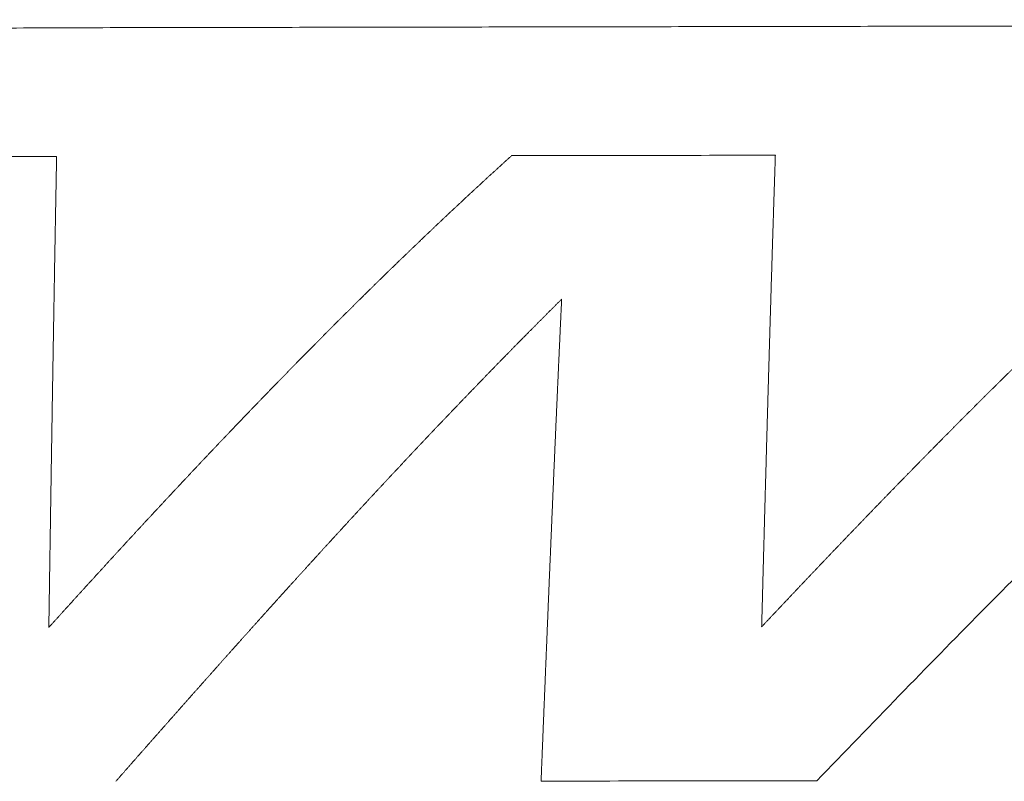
# Model space of a CAD drawing. Header units: millimetres. Extents: x 0 to 594, y 0 to 420.
# Tile 167 of 656: x 214.34 to 219.18, y 49.39 to 53.14. Entities that reach past the tile are written whole.
import ezdxf

# ---------------------------------------------------------------- set-up
doc = ezdxf.new("R2010")
doc.units = ezdxf.units.MM
doc.layers.add('1', color=7, linetype='Continuous', true_color=0xffffff)

msp = doc.modelspace()

# ---------------------------------------------------------------- linework, layer by layer
at = {"layer": '1', "color": 155, "linetype": 'Continuous', "lineweight": 13}
for points, knots in [([(214.422, 53.0973), (214.6131, 53.0976), (214.9953, 53.0983), (215.5686, 53.0993), (216.1419, 53.1003), (216.7152, 53.1013), (217.2885, 53.1023), (217.8617, 53.1033), (218.435, 53.1043), (219.0083, 53.1053), (219.5816, 53.1063), (220.1549, 53.1073), (220.7282, 53.1082), (221.3015, 53.1092), (221.8748, 53.1102), (222.4481, 53.1111), (223.0214, 53.1121), (223.5947, 53.113), (224.168, 53.1139), (224.7412, 53.1149), (225.3145, 53.1158), (225.8878, 53.1167), (226.4611, 53.1175), (227.0344, 53.1184), (227.6077, 53.1193), (228.181, 53.1201), (228.7543, 53.121), (229.3276, 53.1218), (229.9009, 53.1226), (230.4742, 53.1234), (231.0474, 53.1242), (231.6207, 53.1249), (232.194, 53.1257), (232.7673, 53.1264), (233.3406, 53.1271), (233.9139, 53.1278), (234.4872, 53.1284), (235.0605, 53.1291), (235.6338, 53.1297), (236.2071, 53.1303), (236.7804, 53.1309), (237.3537, 53.1315), (237.927, 53.132), (238.5003, 53.1325), (239.0736, 53.133), (239.6468, 53.1335), (240.2201, 53.1339), (240.7934, 53.1343), (241.3667, 53.1347), (241.94, 53.1351), (242.5133, 53.1354), (243.0866, 53.1357), (243.6599, 53.136), (244.2332, 53.1362), (244.8065, 53.1365), (245.3798, 53.1366), (245.9531, 53.1368), (246.5264, 53.1369), (247.0997, 53.137), (247.673, 53.1371), (248.2463, 53.1371), (248.8196, 53.1371), (249.3929, 53.1371), (249.9662, 53.137), (250.5395, 53.1369), (251.1127, 53.1367), (251.686, 53.1365), (252.0682, 53.1364), (252.2593, 53.1363)], [0, 0, 0, 0, 0.015152, 0.030303, 0.045455, 0.060606, 0.075758, 0.090909, 0.106061, 0.121212, 0.136364, 0.151515, 0.166666, 0.181818, 0.196969, 0.212121, 0.227272, 0.242424, 0.257575, 0.272727, 0.287878, 0.30303, 0.318181, 0.333333, 0.348484, 0.363636, 0.378787, 0.393939, 0.40909, 0.424242, 0.439393, 0.454545, 0.469696, 0.484848, 0.499999, 0.515151, 0.530302, 0.545454, 0.560605, 0.575757, 0.590908, 0.60606, 0.621211, 0.636363, 0.651514, 0.666666, 0.681817, 0.696969, 0.712121, 0.727272, 0.742424, 0.757575, 0.772727, 0.787878, 0.80303, 0.818181, 0.833333, 0.848485, 0.863636, 0.878788, 0.893939, 0.909091, 0.924242, 0.939394, 0.954545, 0.969697, 0.984848, 1, 1, 1, 1]), ([(214.4209, 48.543), (214.3307, 48.543), (214.2403, 48.5475), (214.0602, 48.5651), (213.9706, 48.5783), (213.7938, 48.6132), (213.7065, 48.635), (213.535, 48.6869), (213.4507, 48.7169), (213.2862, 48.7849), (213.2058, 48.8228), (213.05, 48.9059), (212.9744, 48.951), (212.829, 49.0478), (212.7592, 49.0995), (212.6258, 49.2086), (212.5623, 49.266), (212.4422, 49.3857), (212.3855, 49.448), (212.2795, 49.5765), (212.2301, 49.6427), (212.1387, 49.7783), (212.0968, 49.8477), (212.0204, 49.9886), (211.986, 50.0602), (211.9248, 50.2047), (211.8981, 50.2777), (211.8522, 50.4242), (211.8332, 50.4979), (211.8027, 50.6452), (211.7913, 50.7189), (211.7761, 50.8657), (211.7724, 50.9388), (211.7727, 51.0838), (211.7767, 51.1557), (211.7923, 51.2979), (211.804, 51.3681), (211.835, 51.5062), (211.8543, 51.5742), (211.9005, 51.7073), (211.9274, 51.7726), (211.9888, 51.8999), (212.0233, 51.962), (212.0998, 52.0824), (212.1418, 52.1408), (212.2332, 52.2535), (212.2826, 52.3077), (212.3885, 52.4117), (212.4451, 52.4613), (212.565, 52.5558), (212.6284, 52.6005), (212.7616, 52.6846), (212.8313, 52.7241), (212.9764, 52.7973), (213.0518, 52.8311), (213.2075, 52.8929), (213.2877, 52.9209), (213.4521, 52.9707), (213.5362, 52.9926), (213.7077, 53.0303), (213.7949, 53.0461), (213.9718, 53.0714), (214.0613, 53.0809), (214.2414, 53.0938), (214.3318, 53.0971), (214.422, 53.0973)], [0, 0, 0, 0, 0.03125, 0.03125, 0.0625, 0.0625, 0.09375, 0.09375, 0.125, 0.125, 0.15625, 0.15625, 0.1875, 0.1875, 0.21875, 0.21875, 0.25, 0.25, 0.28125, 0.28125, 0.3125, 0.3125, 0.34375, 0.34375, 0.375, 0.375, 0.40625, 0.40625, 0.4375, 0.4375, 0.46875, 0.46875, 0.5, 0.5, 0.53125, 0.53125, 0.5625, 0.5625, 0.59375, 0.59375, 0.625, 0.625, 0.65625, 0.65625, 0.6875, 0.6875, 0.71875, 0.71875, 0.75, 0.75, 0.78125, 0.78125, 0.8125, 0.8125, 0.84375, 0.84375, 0.875, 0.875, 0.90625, 0.90625, 0.9375, 0.9375, 0.96875, 0.96875, 1, 1, 1, 1]), ([(216.755, 52.4683), (216.7517, 52.4653), (216.7452, 52.4594), (216.7354, 52.4506), (216.7257, 52.4417), (216.7159, 52.4329), (216.7061, 52.424), (216.6964, 52.4151), (216.6866, 52.4062), (216.6768, 52.3973), (216.6671, 52.3883), (216.6573, 52.3794), (216.6475, 52.3705), (216.6378, 52.3615), (216.628, 52.3526), (216.6183, 52.3436), (216.6085, 52.3346), (216.5988, 52.3256), (216.589, 52.3166), (216.5793, 52.3076), (216.5695, 52.2986), (216.5598, 52.2895), (216.55, 52.2805), (216.5403, 52.2715), (216.5305, 52.2624), (216.5208, 52.2533), (216.5111, 52.2442), (216.5013, 52.2352), (216.4916, 52.2261), (216.4819, 52.2169), (216.4721, 52.2078), (216.4624, 52.1987), (216.4527, 52.1896), (216.4429, 52.1804), (216.4332, 52.1713), (216.4235, 52.1621), (216.4138, 52.1529), (216.404, 52.1437), (216.3943, 52.1345), (216.3846, 52.1253), (216.3749, 52.1161), (216.3652, 52.1069), (216.3555, 52.0977), (216.3457, 52.0884), (216.336, 52.0792), (216.3263, 52.0699), (216.3166, 52.0606), (216.3069, 52.0514), (216.2972, 52.0421), (216.2875, 52.0328), (216.2778, 52.0235), (216.2681, 52.0142), (216.2584, 52.0048), (216.2487, 51.9955), (216.239, 51.9862), (216.2293, 51.9768), (216.2196, 51.9674), (216.2099, 51.9581), (216.2002, 51.9487), (216.1905, 51.9393), (216.1808, 51.9299), (216.1711, 51.9205), (216.1614, 51.9111), (216.1517, 51.9016), (216.142, 51.8922), (216.1323, 51.8828), (216.1226, 51.8733), (216.1129, 51.8638), (216.1032, 51.8544), (216.0936, 51.8449), (216.0839, 51.8354), (216.0742, 51.8259), (216.0645, 51.8164), (216.0548, 51.8069), (216.0451, 51.7973), (216.0355, 51.7878), (216.0258, 51.7783), (216.0161, 51.7687), (216.0064, 51.7591), (215.9967, 51.7496), (215.9871, 51.74), (215.9774, 51.7304), (215.9677, 51.7208), (215.958, 51.7112), (215.9484, 51.7016), (215.9387, 51.692), (215.929, 51.6823), (215.9193, 51.6727), (215.9097, 51.663), (215.9, 51.6534), (215.8903, 51.6437), (215.8807, 51.634), (215.871, 51.6243), (215.8613, 51.6146), (215.8517, 51.6049), (215.842, 51.5952), (215.8323, 51.5855), (215.8227, 51.5758), (215.813, 51.566), (215.8033, 51.5563), (215.7937, 51.5465), (215.784, 51.5368), (215.7743, 51.527), (215.7647, 51.5172), (215.755, 51.5074), (215.7454, 51.4976), (215.7357, 51.4878), (215.726, 51.478), (215.7164, 51.4682), (215.7067, 51.4584), (215.6971, 51.4485), (215.6874, 51.4387), (215.6777, 51.4288), (215.6681, 51.419), (215.6584, 51.4091), (215.6488, 51.3992), (215.6391, 51.3893), (215.6295, 51.3794), (215.6198, 51.3695), (215.6101, 51.3596), (215.6005, 51.3497), (215.5908, 51.3398), (215.5812, 51.3298), (215.5715, 51.3199), (215.5619, 51.3099), (215.5522, 51.3), (215.5426, 51.29), (215.5329, 51.28), (215.5233, 51.27), (215.5136, 51.26), (215.5039, 51.25), (215.4943, 51.24), (215.4846, 51.23), (215.475, 51.22), (215.4653, 51.2099), (215.4557, 51.1999), (215.446, 51.1898), (215.4364, 51.1798), (215.4267, 51.1697), (215.4171, 51.1596), (215.4074, 51.1496), (215.3978, 51.1395), (215.3881, 51.1294), (215.3785, 51.1193), (215.3688, 51.1091), (215.3592, 51.099), (215.3495, 51.0889), (215.3399, 51.0788), (215.3302, 51.0686), (215.3206, 51.0585), (215.3109, 51.0483), (215.3012, 51.0381), (215.2916, 51.028), (215.2819, 51.0178), (215.2723, 51.0076), (215.2626, 50.9974), (215.253, 50.9872), (215.2433, 50.977), (215.2337, 50.9667), (215.224, 50.9565), (215.2144, 50.9463), (215.2047, 50.936), (215.1951, 50.9258), (215.1854, 50.9155), (215.1758, 50.9053), (215.1661, 50.895), (215.1564, 50.8847), (215.1468, 50.8744), (215.1371, 50.8641), (215.1275, 50.8538), (215.1178, 50.8435), (215.1082, 50.8332), (215.0985, 50.8229), (215.0888, 50.8125), (215.0792, 50.8022), (215.0695, 50.7918), (215.0599, 50.7815), (215.0502, 50.7711), (215.0406, 50.7608), (215.0309, 50.7504), (215.0212, 50.74), (215.0116, 50.7296), (215.0019, 50.7192), (214.9922, 50.7088), (214.9826, 50.6984), (214.9729, 50.688), (214.9633, 50.6776), (214.9536, 50.6671), (214.9439, 50.6567), (214.9343, 50.6463), (214.9246, 50.6358), (214.9149, 50.6253), (214.9053, 50.6149), (214.8956, 50.6044), (214.8859, 50.5939), (214.8763, 50.5834), (214.8666, 50.5729), (214.8569, 50.5624), (214.8472, 50.5519), (214.8376, 50.5414), (214.8279, 50.5309), (214.8182, 50.5204), (214.8086, 50.5098), (214.7989, 50.4993), (214.7892, 50.4888), (214.7795, 50.4782), (214.7699, 50.4676), (214.7602, 50.4571), (214.7505, 50.4465), (214.7408, 50.4359), (214.7311, 50.4253), (214.7215, 50.4147), (214.7118, 50.4041), (214.7021, 50.3935), (214.6924, 50.3829), (214.6827, 50.3723), (214.673, 50.3617), (214.6634, 50.3511), (214.6537, 50.3404), (214.644, 50.3298), (214.6343, 50.3191), (214.6246, 50.3085), (214.6149, 50.2978), (214.6052, 50.2871), (214.5955, 50.2765), (214.5858, 50.2658), (214.5761, 50.2551), (214.5664, 50.2444), (214.5567, 50.2337), (214.547, 50.223), (214.5373, 50.2123), (214.5276, 50.2016), (214.5179, 50.1908), (214.5082, 50.1801), (214.4985, 50.1694), (214.4888, 50.1586), (214.4824, 50.1514), (214.4791, 50.1479)], [0, 0, 0, 0, 0.004255, 0.008511, 0.012766, 0.017021, 0.021276, 0.025532, 0.029787, 0.034042, 0.038298, 0.042553, 0.046808, 0.051063, 0.055319, 0.059574, 0.063829, 0.068084, 0.07234, 0.076595, 0.08085, 0.085105, 0.089361, 0.093616, 0.097871, 0.102126, 0.106382, 0.110637, 0.114892, 0.119147, 0.123403, 0.127658, 0.131913, 0.136168, 0.140424, 0.144679, 0.148934, 0.153189, 0.157445, 0.1617, 0.165955, 0.17021, 0.174466, 0.178721, 0.182976, 0.187232, 0.191487, 0.195742, 0.199997, 0.204253, 0.208508, 0.212763, 0.217018, 0.221274, 0.225529, 0.229784, 0.23404, 0.238295, 0.24255, 0.246805, 0.251061, 0.255316, 0.259571, 0.263827, 0.268082, 0.272337, 0.276593, 0.280848, 0.285103, 0.289358, 0.293614, 0.297869, 0.302124, 0.30638, 0.310635, 0.31489, 0.319146, 0.323401, 0.327656, 0.331912, 0.336167, 0.340422, 0.344678, 0.348933, 0.353188, 0.357444, 0.361699, 0.365954, 0.37021, 0.374465, 0.37872, 0.382976, 0.387231, 0.391486, 0.395742, 0.399997, 0.404252, 0.408508, 0.412763, 0.417018, 0.421274, 0.425529, 0.429784, 0.43404, 0.438295, 0.44255, 0.446806, 0.451061, 0.455316, 0.459572, 0.463827, 0.468082, 0.472338, 0.476593, 0.480848, 0.485104, 0.489359, 0.493614, 0.49787, 0.502125, 0.50638, 0.510636, 0.514891, 0.519146, 0.523402, 0.527657, 0.531913, 0.536168, 0.540423, 0.544679, 0.548934, 0.553189, 0.557445, 0.5617, 0.565955, 0.570211, 0.574466, 0.578721, 0.582977, 0.587232, 0.591487, 0.595743, 0.599998, 0.604253, 0.608509, 0.612764, 0.61702, 0.621275, 0.62553, 0.629786, 0.634041, 0.638296, 0.642552, 0.646807, 0.651062, 0.655318, 0.659573, 0.663829, 0.668084, 0.672339, 0.676595, 0.68085, 0.685105, 0.689361, 0.693616, 0.697871, 0.702127, 0.706382, 0.710638, 0.714893, 0.719148, 0.723404, 0.727659, 0.731914, 0.73617, 0.740425, 0.74468, 0.748936, 0.753191, 0.757447, 0.761702, 0.765957, 0.770213, 0.774468, 0.778723, 0.782979, 0.787234, 0.791489, 0.795745, 0.8, 0.804256, 0.808511, 0.812766, 0.817022, 0.821277, 0.825532, 0.829788, 0.834043, 0.838298, 0.842554, 0.846809, 0.851064, 0.85532, 0.859575, 0.86383, 0.868086, 0.872341, 0.876596, 0.880852, 0.885107, 0.889362, 0.893618, 0.897873, 0.902128, 0.906384, 0.910639, 0.914894, 0.919149, 0.923405, 0.92766, 0.931915, 0.936171, 0.940426, 0.944681, 0.948937, 0.953192, 0.957447, 0.961702, 0.965958, 0.970213, 0.974468, 0.978724, 0.982979, 0.987234, 0.991489, 0.995745, 1, 1, 1, 1]), ([(214.4791, 50.1479), (214.4792, 50.1514), (214.4793, 50.1586), (214.4794, 50.1694), (214.4796, 50.1801), (214.4798, 50.1908), (214.4799, 50.2015), (214.4801, 50.2123), (214.4803, 50.223), (214.4804, 50.2337), (214.4806, 50.2444), (214.4807, 50.255), (214.4809, 50.2657), (214.4811, 50.2764), (214.4812, 50.2871), (214.4814, 50.2977), (214.4815, 50.3084), (214.4817, 50.319), (214.4819, 50.3297), (214.482, 50.3403), (214.4822, 50.3509), (214.4823, 50.3615), (214.4825, 50.3721), (214.4827, 50.3827), (214.4828, 50.3933), (214.483, 50.4039), (214.4831, 50.4145), (214.4833, 50.4251), (214.4835, 50.4357), (214.4836, 50.4462), (214.4838, 50.4568), (214.4839, 50.4673), (214.4841, 50.4779), (214.4843, 50.4884), (214.4844, 50.4989), (214.4846, 50.5094), (214.4847, 50.5199), (214.4849, 50.5304), (214.4851, 50.5409), (214.4852, 50.5514), (214.4854, 50.5619), (214.4855, 50.5724), (214.4857, 50.5829), (214.4859, 50.5933), (214.486, 50.6038), (214.4862, 50.6142), (214.4863, 50.6247), (214.4865, 50.6351), (214.4867, 50.6455), (214.4868, 50.6559), (214.487, 50.6663), (214.4871, 50.6767), (214.4873, 50.6871), (214.4875, 50.6975), (214.4876, 50.7079), (214.4878, 50.7183), (214.4879, 50.7286), (214.4881, 50.739), (214.4883, 50.7494), (214.4884, 50.7597), (214.4886, 50.77), (214.4887, 50.7804), (214.4889, 50.7907), (214.4891, 50.801), (214.4892, 50.8113), (214.4894, 50.8216), (214.4896, 50.8319), (214.4897, 50.8422), (214.4899, 50.8525), (214.49, 50.8627), (214.4902, 50.873), (214.4904, 50.8832), (214.4905, 50.8935), (214.4907, 50.9037), (214.4908, 50.914), (214.491, 50.9242), (214.4912, 50.9344), (214.4913, 50.9446), (214.4915, 50.9548), (214.4916, 50.965), (214.4918, 50.9752), (214.492, 50.9854), (214.4921, 50.9955), (214.4923, 51.0057), (214.4924, 51.0159), (214.4926, 51.026), (214.4928, 51.0361), (214.4929, 51.0463), (214.4931, 51.0564), (214.4933, 51.0665), (214.4934, 51.0766), (214.4936, 51.0867), (214.4937, 51.0968), (214.4939, 51.1069), (214.4941, 51.117), (214.4942, 51.1271), (214.4944, 51.1371), (214.4945, 51.1472), (214.4947, 51.1572), (214.4949, 51.1673), (214.495, 51.1773), (214.4952, 51.1873), (214.4954, 51.1973), (214.4955, 51.2073), (214.4957, 51.2173), (214.4958, 51.2273), (214.496, 51.2373), (214.4962, 51.2473), (214.4963, 51.2573), (214.4965, 51.2672), (214.4966, 51.2772), (214.4968, 51.2871), (214.497, 51.297), (214.4971, 51.307), (214.4973, 51.3169), (214.4975, 51.3268), (214.4976, 51.3367), (214.4978, 51.3466), (214.4979, 51.3565), (214.4981, 51.3664), (214.4983, 51.3763), (214.4984, 51.3861), (214.4986, 51.396), (214.4988, 51.4058), (214.4989, 51.4157), (214.4991, 51.4255), (214.4992, 51.4353), (214.4994, 51.4451), (214.4996, 51.4549), (214.4997, 51.4647), (214.4999, 51.4745), (214.5001, 51.4843), (214.5002, 51.4941), (214.5004, 51.5039), (214.5005, 51.5136), (214.5007, 51.5234), (214.5009, 51.5331), (214.501, 51.5428), (214.5012, 51.5526), (214.5014, 51.5623), (214.5015, 51.572), (214.5017, 51.5817), (214.5018, 51.5914), (214.502, 51.6011), (214.5022, 51.6107), (214.5023, 51.6204), (214.5025, 51.6301), (214.5027, 51.6397), (214.5028, 51.6494), (214.503, 51.659), (214.5031, 51.6686), (214.5033, 51.6782), (214.5035, 51.6879), (214.5036, 51.6975), (214.5038, 51.707), (214.504, 51.7166), (214.5041, 51.7262), (214.5043, 51.7358), (214.5045, 51.7453), (214.5046, 51.7549), (214.5048, 51.7644), (214.505, 51.774), (214.5051, 51.7835), (214.5053, 51.793), (214.5054, 51.8025), (214.5056, 51.812), (214.5058, 51.8215), (214.5059, 51.831), (214.5061, 51.8405), (214.5063, 51.8499), (214.5064, 51.8594), (214.5066, 51.8688), (214.5068, 51.8783), (214.5069, 51.8877), (214.5071, 51.8971), (214.5073, 51.9065), (214.5074, 51.916), (214.5076, 51.9254), (214.5077, 51.9347), (214.5079, 51.9441), (214.5081, 51.9535), (214.5082, 51.9629), (214.5084, 51.9722), (214.5086, 51.9816), (214.5087, 51.9909), (214.5089, 52.0002), (214.5091, 52.0095), (214.5092, 52.0189), (214.5094, 52.0282), (214.5096, 52.0374), (214.5097, 52.0467), (214.5099, 52.056), (214.5101, 52.0653), (214.5102, 52.0745), (214.5104, 52.0838), (214.5106, 52.093), (214.5107, 52.1023), (214.5109, 52.1115), (214.5111, 52.1207), (214.5112, 52.1299), (214.5114, 52.1391), (214.5116, 52.1483), (214.5117, 52.1575), (214.5119, 52.1666), (214.5121, 52.1758), (214.5122, 52.185), (214.5124, 52.1941), (214.5126, 52.2032), (214.5127, 52.2124), (214.5129, 52.2215), (214.5131, 52.2306), (214.5132, 52.2397), (214.5134, 52.2488), (214.5136, 52.2579), (214.5137, 52.2669), (214.5139, 52.276), (214.5141, 52.2851), (214.5142, 52.2941), (214.5144, 52.3031), (214.5146, 52.3122), (214.5147, 52.3212), (214.5149, 52.3302), (214.5151, 52.3392), (214.5152, 52.3482), (214.5154, 52.3572), (214.5156, 52.3661), (214.5157, 52.3751), (214.5159, 52.3841), (214.5161, 52.393), (214.5162, 52.4019), (214.5164, 52.4109), (214.5166, 52.4198), (214.5168, 52.4287), (214.5169, 52.4376), (214.5171, 52.4465), (214.5173, 52.4554), (214.5174, 52.4613), (214.5174, 52.4642)], [0, 0, 0, 0, 0.004255, 0.008511, 0.012766, 0.017021, 0.021276, 0.025532, 0.029787, 0.034042, 0.038298, 0.042553, 0.046808, 0.051063, 0.055319, 0.059574, 0.063829, 0.068085, 0.07234, 0.076595, 0.080851, 0.085106, 0.089361, 0.093617, 0.097872, 0.102127, 0.106383, 0.110638, 0.114894, 0.119149, 0.123404, 0.12766, 0.131915, 0.13617, 0.140426, 0.144681, 0.148937, 0.153192, 0.157447, 0.161703, 0.165958, 0.170214, 0.174469, 0.178724, 0.18298, 0.187235, 0.191491, 0.195746, 0.200002, 0.204257, 0.208512, 0.212768, 0.217023, 0.221279, 0.225534, 0.229789, 0.234045, 0.2383, 0.242556, 0.246811, 0.251066, 0.255322, 0.259577, 0.263833, 0.268088, 0.272344, 0.276599, 0.280854, 0.28511, 0.289365, 0.29362, 0.297876, 0.302131, 0.306387, 0.310642, 0.314897, 0.319153, 0.323408, 0.327664, 0.331919, 0.336174, 0.34043, 0.344685, 0.34894, 0.353196, 0.357451, 0.361706, 0.365962, 0.370217, 0.374473, 0.378728, 0.382983, 0.387239, 0.391494, 0.395749, 0.400005, 0.40426, 0.408515, 0.412771, 0.417026, 0.421281, 0.425537, 0.429792, 0.434047, 0.438302, 0.442558, 0.446813, 0.451068, 0.455324, 0.459579, 0.463834, 0.46809, 0.472345, 0.4766, 0.480856, 0.485111, 0.489366, 0.493621, 0.497877, 0.502132, 0.506387, 0.510643, 0.514898, 0.519153, 0.523409, 0.527664, 0.531919, 0.536174, 0.54043, 0.544685, 0.54894, 0.553196, 0.557451, 0.561706, 0.565962, 0.570217, 0.574472, 0.578727, 0.582983, 0.587238, 0.591493, 0.595749, 0.600004, 0.604259, 0.608515, 0.61277, 0.617025, 0.621281, 0.625536, 0.629791, 0.634046, 0.638302, 0.642557, 0.646812, 0.651068, 0.655323, 0.659578, 0.663834, 0.668089, 0.672344, 0.676599, 0.680855, 0.68511, 0.689365, 0.693621, 0.697876, 0.702131, 0.706386, 0.710642, 0.714897, 0.719152, 0.723408, 0.727663, 0.731918, 0.736173, 0.740429, 0.744684, 0.748939, 0.753195, 0.75745, 0.761705, 0.76596, 0.770216, 0.774471, 0.778726, 0.782981, 0.787237, 0.791492, 0.795747, 0.800003, 0.804258, 0.808513, 0.812768, 0.817024, 0.821279, 0.825534, 0.829789, 0.834045, 0.8383, 0.842555, 0.846811, 0.851066, 0.855321, 0.859576, 0.863832, 0.868087, 0.872342, 0.876597, 0.880853, 0.885108, 0.889363, 0.893618, 0.897874, 0.902129, 0.906384, 0.910639, 0.914895, 0.91915, 0.923405, 0.92766, 0.931916, 0.936171, 0.940426, 0.944681, 0.948937, 0.953192, 0.957447, 0.961703, 0.965958, 0.970213, 0.974468, 0.978724, 0.982979, 0.987234, 0.991489, 0.995745, 1, 1, 1, 1]), ([(220.3547, 52.4745), (220.3513, 52.4715), (220.3445, 52.4656), (220.3344, 52.4567), (220.3242, 52.4479), (220.314, 52.439), (220.3038, 52.4301), (220.2937, 52.4212), (220.2835, 52.4123), (220.2733, 52.4034), (220.2632, 52.3944), (220.253, 52.3855), (220.2429, 52.3765), (220.2327, 52.3676), (220.2225, 52.3586), (220.2124, 52.3496), (220.2022, 52.3406), (220.1921, 52.3316), (220.1819, 52.3226), (220.1718, 52.3136), (220.1616, 52.3045), (220.1515, 52.2955), (220.1413, 52.2865), (220.1312, 52.2774), (220.121, 52.2683), (220.1109, 52.2592), (220.1008, 52.2501), (220.0906, 52.241), (220.0805, 52.2319), (220.0704, 52.2228), (220.0602, 52.2137), (220.0501, 52.2045), (220.04, 52.1954), (220.0298, 52.1862), (220.0197, 52.1771), (220.0096, 52.1679), (219.9995, 52.1587), (219.9893, 52.1495), (219.9792, 52.1403), (219.9691, 52.1311), (219.959, 52.1219), (219.9489, 52.1126), (219.9387, 52.1034), (219.9286, 52.0941), (219.9185, 52.0849), (219.9084, 52.0756), (219.8983, 52.0663), (219.8882, 52.057), (219.8781, 52.0477), (219.868, 52.0384), (219.8578, 52.0291), (219.8477, 52.0198), (219.8376, 52.0104), (219.8275, 52.0011), (219.8174, 51.9917), (219.8073, 51.9823), (219.7972, 51.973), (219.7871, 51.9636), (219.777, 51.9542), (219.7669, 51.9448), (219.7568, 51.9354), (219.7467, 51.926), (219.7366, 51.9165), (219.7266, 51.9071), (219.7165, 51.8976), (219.7064, 51.8882), (219.6963, 51.8787), (219.6862, 51.8692), (219.6761, 51.8597), (219.666, 51.8503), (219.6559, 51.8407), (219.6458, 51.8312), (219.6358, 51.8217), (219.6257, 51.8122), (219.6156, 51.8026), (219.6055, 51.7931), (219.5954, 51.7835), (219.5854, 51.774), (219.5753, 51.7644), (219.5652, 51.7548), (219.5551, 51.7452), (219.545, 51.7356), (219.535, 51.726), (219.5249, 51.7164), (219.5148, 51.7067), (219.5047, 51.6971), (219.4947, 51.6875), (219.4846, 51.6778), (219.4745, 51.6681), (219.4645, 51.6585), (219.4544, 51.6488), (219.4443, 51.6391), (219.4342, 51.6294), (219.4242, 51.6197), (219.4141, 51.61), (219.404, 51.6002), (219.394, 51.5905), (219.3839, 51.5808), (219.3738, 51.571), (219.3638, 51.5613), (219.3537, 51.5515), (219.3436, 51.5417), (219.3336, 51.5319), (219.3235, 51.5221), (219.3135, 51.5123), (219.3034, 51.5025), (219.2933, 51.4927), (219.2833, 51.4829), (219.2732, 51.473), (219.2632, 51.4632), (219.2531, 51.4533), (219.243, 51.4435), (219.233, 51.4336), (219.2229, 51.4237), (219.2129, 51.4138), (219.2028, 51.4039), (219.1927, 51.394), (219.1827, 51.3841), (219.1726, 51.3742), (219.1626, 51.3643), (219.1525, 51.3543), (219.1425, 51.3444), (219.1324, 51.3344), (219.1224, 51.3245), (219.1123, 51.3145), (219.1022, 51.3045), (219.0922, 51.2945), (219.0821, 51.2846), (219.0721, 51.2745), (219.062, 51.2645), (219.052, 51.2545), (219.0419, 51.2445), (219.0319, 51.2345), (219.0218, 51.2244), (219.0118, 51.2144), (219.0017, 51.2043), (218.9917, 51.1942), (218.9816, 51.1842), (218.9716, 51.1741), (218.9615, 51.164), (218.9514, 51.1539), (218.9414, 51.1438), (218.9313, 51.1337), (218.9213, 51.1236), (218.9112, 51.1134), (218.9012, 51.1033), (218.8911, 51.0931), (218.8811, 51.083), (218.871, 51.0728), (218.861, 51.0627), (218.8509, 51.0525), (218.8409, 51.0423), (218.8308, 51.0321), (218.8208, 51.0219), (218.8107, 51.0117), (218.8007, 51.0015), (218.7906, 50.9913), (218.7805, 50.9811), (218.7705, 50.9708), (218.7604, 50.9606), (218.7504, 50.9503), (218.7403, 50.9401), (218.7303, 50.9298), (218.7202, 50.9195), (218.7102, 50.9092), (218.7001, 50.899), (218.69, 50.8887), (218.68, 50.8784), (218.6699, 50.868), (218.6599, 50.8577), (218.6498, 50.8474), (218.6398, 50.8371), (218.6297, 50.8267), (218.6196, 50.8164), (218.6096, 50.806), (218.5995, 50.7957), (218.5895, 50.7853), (218.5794, 50.7749), (218.5693, 50.7645), (218.5593, 50.7541), (218.5492, 50.7438), (218.5392, 50.7333), (218.5291, 50.7229), (218.519, 50.7125), (218.509, 50.7021), (218.4989, 50.6917), (218.4888, 50.6812), (218.4788, 50.6708), (218.4687, 50.6603), (218.4586, 50.6499), (218.4486, 50.6394), (218.4385, 50.6289), (218.4284, 50.6184), (218.4184, 50.608), (218.4083, 50.5975), (218.3982, 50.587), (218.3882, 50.5764), (218.3781, 50.5659), (218.368, 50.5554), (218.3579, 50.5449), (218.3479, 50.5343), (218.3378, 50.5238), (218.3277, 50.5133), (218.3177, 50.5027), (218.3076, 50.4921), (218.2975, 50.4816), (218.2874, 50.471), (218.2773, 50.4604), (218.2673, 50.4498), (218.2572, 50.4392), (218.2471, 50.4286), (218.237, 50.418), (218.2269, 50.4074), (218.2168, 50.3968), (218.2068, 50.3862), (218.1967, 50.3755), (218.1866, 50.3649), (218.1765, 50.3542), (218.1664, 50.3436), (218.1563, 50.3329), (218.1462, 50.3223), (218.1361, 50.3116), (218.1261, 50.3009), (218.116, 50.2902), (218.1059, 50.2795), (218.0958, 50.2689), (218.0857, 50.2581), (218.0756, 50.2474), (218.0655, 50.2367), (218.0554, 50.226), (218.0453, 50.2153), (218.0352, 50.2045), (218.0251, 50.1938), (218.015, 50.1831), (218.0049, 50.1723), (217.9948, 50.1616), (217.988, 50.1544), (217.9846, 50.1508)], [0, 0, 0, 0, 0.004255, 0.008511, 0.012766, 0.017021, 0.021276, 0.025532, 0.029787, 0.034042, 0.038298, 0.042553, 0.046808, 0.051063, 0.055319, 0.059574, 0.063829, 0.068084, 0.07234, 0.076595, 0.08085, 0.085105, 0.089361, 0.093616, 0.097871, 0.102126, 0.106382, 0.110637, 0.114892, 0.119147, 0.123403, 0.127658, 0.131913, 0.136168, 0.140424, 0.144679, 0.148934, 0.15319, 0.157445, 0.1617, 0.165955, 0.170211, 0.174466, 0.178721, 0.182976, 0.187232, 0.191487, 0.195742, 0.199997, 0.204253, 0.208508, 0.212763, 0.217019, 0.221274, 0.225529, 0.229784, 0.23404, 0.238295, 0.24255, 0.246806, 0.251061, 0.255316, 0.259571, 0.263827, 0.268082, 0.272337, 0.276593, 0.280848, 0.285103, 0.289359, 0.293614, 0.297869, 0.302124, 0.30638, 0.310635, 0.31489, 0.319146, 0.323401, 0.327656, 0.331912, 0.336167, 0.340422, 0.344678, 0.348933, 0.353188, 0.357444, 0.361699, 0.365954, 0.37021, 0.374465, 0.37872, 0.382976, 0.387231, 0.391486, 0.395742, 0.399997, 0.404252, 0.408508, 0.412763, 0.417018, 0.421274, 0.425529, 0.429784, 0.43404, 0.438295, 0.44255, 0.446806, 0.451061, 0.455316, 0.459572, 0.463827, 0.468082, 0.472338, 0.476593, 0.480849, 0.485104, 0.489359, 0.493615, 0.49787, 0.502125, 0.506381, 0.510636, 0.514891, 0.519147, 0.523402, 0.527657, 0.531913, 0.536168, 0.540423, 0.544679, 0.548934, 0.553189, 0.557445, 0.5617, 0.565955, 0.570211, 0.574466, 0.578722, 0.582977, 0.587232, 0.591488, 0.595743, 0.599998, 0.604254, 0.608509, 0.612764, 0.61702, 0.621275, 0.62553, 0.629786, 0.634041, 0.638297, 0.642552, 0.646807, 0.651063, 0.655318, 0.659573, 0.663829, 0.668084, 0.672339, 0.676595, 0.68085, 0.685106, 0.689361, 0.693616, 0.697872, 0.702127, 0.706382, 0.710638, 0.714893, 0.719148, 0.723404, 0.727659, 0.731915, 0.73617, 0.740425, 0.744681, 0.748936, 0.753191, 0.757447, 0.761702, 0.765957, 0.770213, 0.774468, 0.778724, 0.782979, 0.787234, 0.79149, 0.795745, 0.8, 0.804256, 0.808511, 0.812766, 0.817022, 0.821277, 0.825532, 0.829788, 0.834043, 0.838298, 0.842554, 0.846809, 0.851064, 0.85532, 0.859575, 0.86383, 0.868086, 0.872341, 0.876596, 0.880852, 0.885107, 0.889362, 0.893618, 0.897873, 0.902128, 0.906384, 0.910639, 0.914894, 0.91915, 0.923405, 0.92766, 0.931915, 0.936171, 0.940426, 0.944681, 0.948937, 0.953192, 0.957447, 0.961702, 0.965958, 0.970213, 0.974468, 0.978724, 0.982979, 0.987234, 0.991489, 0.995745, 1, 1, 1, 1]), ([(217.9846, 50.1508), (217.9847, 50.1544), (217.9849, 50.1616), (217.9852, 50.1723), (217.9855, 50.1831), (217.9858, 50.1938), (217.9861, 50.2045), (217.9864, 50.2153), (217.9866, 50.226), (217.9869, 50.2367), (217.9872, 50.2474), (217.9875, 50.2581), (217.9878, 50.2688), (217.9881, 50.2795), (217.9883, 50.2902), (217.9886, 50.3009), (217.9889, 50.3115), (217.9892, 50.3222), (217.9895, 50.3328), (217.9898, 50.3435), (217.99, 50.3541), (217.9903, 50.3648), (217.9906, 50.3754), (217.9909, 50.386), (217.9912, 50.3966), (217.9915, 50.4072), (217.9918, 50.4178), (217.992, 50.4284), (217.9923, 50.439), (217.9926, 50.4496), (217.9929, 50.4601), (217.9932, 50.4707), (217.9935, 50.4813), (217.9937, 50.4918), (217.994, 50.5023), (217.9943, 50.5129), (217.9946, 50.5234), (217.9949, 50.5339), (217.9952, 50.5444), (217.9954, 50.5549), (217.9957, 50.5654), (217.996, 50.5759), (217.9963, 50.5864), (217.9966, 50.5969), (217.9969, 50.6074), (217.9971, 50.6178), (217.9974, 50.6283), (217.9977, 50.6387), (217.998, 50.6492), (217.9983, 50.6596), (217.9986, 50.67), (217.9989, 50.6804), (217.9991, 50.6908), (217.9994, 50.7012), (217.9997, 50.7116), (218, 50.722), (218.0003, 50.7324), (218.0006, 50.7428), (218.0008, 50.7532), (218.0011, 50.7635), (218.0014, 50.7739), (218.0017, 50.7842), (218.002, 50.7945), (218.0023, 50.8049), (218.0025, 50.8152), (218.0028, 50.8255), (218.0031, 50.8358), (218.0034, 50.8461), (218.0037, 50.8564), (218.004, 50.8667), (218.0042, 50.877), (218.0045, 50.8872), (218.0048, 50.8975), (218.0051, 50.9077), (218.0054, 50.918), (218.0057, 50.9282), (218.006, 50.9385), (218.0062, 50.9487), (218.0065, 50.9589), (218.0068, 50.9691), (218.0071, 50.9793), (218.0074, 50.9895), (218.0077, 50.9997), (218.0079, 51.0099), (218.0082, 51.02), (218.0085, 51.0302), (218.0088, 51.0404), (218.0091, 51.0505), (218.0094, 51.0606), (218.0096, 51.0708), (218.0099, 51.0809), (218.0102, 51.091), (218.0105, 51.1011), (218.0108, 51.1112), (218.0111, 51.1213), (218.0114, 51.1314), (218.0116, 51.1415), (218.0119, 51.1515), (218.0122, 51.1616), (218.0125, 51.1717), (218.0128, 51.1817), (218.0131, 51.1917), (218.0133, 51.2018), (218.0136, 51.2118), (218.0139, 51.2218), (218.0142, 51.2318), (218.0145, 51.2418), (218.0148, 51.2518), (218.0151, 51.2618), (218.0153, 51.2718), (218.0156, 51.2817), (218.0159, 51.2917), (218.0162, 51.3016), (218.0165, 51.3116), (218.0168, 51.3215), (218.017, 51.3314), (218.0173, 51.3414), (218.0176, 51.3513), (218.0179, 51.3612), (218.0182, 51.3711), (218.0185, 51.3809), (218.0188, 51.3908), (218.019, 51.4007), (218.0193, 51.4106), (218.0196, 51.4204), (218.0199, 51.4303), (218.0202, 51.4401), (218.0205, 51.4499), (218.0208, 51.4597), (218.021, 51.4696), (218.0213, 51.4794), (218.0216, 51.4892), (218.0219, 51.499), (218.0222, 51.5087), (218.0225, 51.5185), (218.0228, 51.5283), (218.023, 51.538), (218.0233, 51.5478), (218.0236, 51.5575), (218.0239, 51.5672), (218.0242, 51.577), (218.0245, 51.5867), (218.0248, 51.5964), (218.0251, 51.6061), (218.0253, 51.6158), (218.0256, 51.6255), (218.0259, 51.6351), (218.0262, 51.6448), (218.0265, 51.6544), (218.0268, 51.6641), (218.0271, 51.6737), (218.0273, 51.6834), (218.0276, 51.693), (218.0279, 51.7026), (218.0282, 51.7122), (218.0285, 51.7218), (218.0288, 51.7314), (218.0291, 51.741), (218.0294, 51.7506), (218.0296, 51.7601), (218.0299, 51.7697), (218.0302, 51.7792), (218.0305, 51.7888), (218.0308, 51.7983), (218.0311, 51.8078), (218.0314, 51.8173), (218.0317, 51.8268), (218.0319, 51.8363), (218.0322, 51.8458), (218.0325, 51.8553), (218.0328, 51.8648), (218.0331, 51.8742), (218.0334, 51.8837), (218.0337, 51.8931), (218.034, 51.9026), (218.0343, 51.912), (218.0345, 51.9214), (218.0348, 51.9308), (218.0351, 51.9402), (218.0354, 51.9496), (218.0357, 51.959), (218.036, 51.9684), (218.0363, 51.9777), (218.0366, 51.9871), (218.0369, 51.9965), (218.0371, 52.0058), (218.0374, 52.0151), (218.0377, 52.0244), (218.038, 52.0338), (218.0383, 52.0431), (218.0386, 52.0524), (218.0389, 52.0617), (218.0392, 52.0709), (218.0395, 52.0802), (218.0398, 52.0895), (218.04, 52.0987), (218.0403, 52.108), (218.0406, 52.1172), (218.0409, 52.1264), (218.0412, 52.1357), (218.0415, 52.1449), (218.0418, 52.1541), (218.0421, 52.1633), (218.0424, 52.1724), (218.0427, 52.1816), (218.043, 52.1908), (218.0432, 52.1999), (218.0435, 52.2091), (218.0438, 52.2182), (218.0441, 52.2274), (218.0444, 52.2365), (218.0447, 52.2456), (218.045, 52.2547), (218.0453, 52.2638), (218.0456, 52.2729), (218.0459, 52.2819), (218.0462, 52.291), (218.0465, 52.3001), (218.0468, 52.3091), (218.047, 52.3182), (218.0473, 52.3272), (218.0476, 52.3362), (218.0479, 52.3452), (218.0482, 52.3542), (218.0485, 52.3632), (218.0488, 52.3722), (218.0491, 52.3812), (218.0494, 52.3902), (218.0497, 52.3991), (218.05, 52.4081), (218.0503, 52.417), (218.0506, 52.4259), (218.0509, 52.4349), (218.0512, 52.4438), (218.0515, 52.4527), (218.0517, 52.4616), (218.0519, 52.4675), (218.052, 52.4704)], [0, 0, 0, 0, 0.004255, 0.008511, 0.012766, 0.017021, 0.021276, 0.025532, 0.029787, 0.034042, 0.038298, 0.042553, 0.046808, 0.051063, 0.055319, 0.059574, 0.063829, 0.068085, 0.07234, 0.076595, 0.080851, 0.085106, 0.089361, 0.093617, 0.097872, 0.102127, 0.106383, 0.110638, 0.114894, 0.119149, 0.123404, 0.12766, 0.131915, 0.13617, 0.140426, 0.144681, 0.148937, 0.153192, 0.157447, 0.161703, 0.165958, 0.170214, 0.174469, 0.178724, 0.18298, 0.187235, 0.191491, 0.195746, 0.200002, 0.204257, 0.208512, 0.212768, 0.217023, 0.221279, 0.225534, 0.229789, 0.234045, 0.2383, 0.242556, 0.246811, 0.251066, 0.255322, 0.259577, 0.263833, 0.268088, 0.272343, 0.276599, 0.280854, 0.28511, 0.289365, 0.29362, 0.297876, 0.302131, 0.306387, 0.310642, 0.314897, 0.319153, 0.323408, 0.327664, 0.331919, 0.336174, 0.34043, 0.344685, 0.34894, 0.353196, 0.357451, 0.361706, 0.365962, 0.370217, 0.374473, 0.378728, 0.382983, 0.387239, 0.391494, 0.395749, 0.400005, 0.40426, 0.408515, 0.412771, 0.417026, 0.421281, 0.425537, 0.429792, 0.434047, 0.438302, 0.442558, 0.446813, 0.451068, 0.455324, 0.459579, 0.463834, 0.46809, 0.472345, 0.4766, 0.480856, 0.485111, 0.489366, 0.493621, 0.497877, 0.502132, 0.506387, 0.510643, 0.514898, 0.519153, 0.523409, 0.527664, 0.531919, 0.536174, 0.54043, 0.544685, 0.54894, 0.553196, 0.557451, 0.561706, 0.565962, 0.570217, 0.574472, 0.578727, 0.582983, 0.587238, 0.591493, 0.595749, 0.600004, 0.604259, 0.608515, 0.61277, 0.617025, 0.621281, 0.625536, 0.629791, 0.634046, 0.638302, 0.642557, 0.646812, 0.651068, 0.655323, 0.659578, 0.663833, 0.668089, 0.672344, 0.676599, 0.680855, 0.68511, 0.689365, 0.693621, 0.697876, 0.702131, 0.706386, 0.710642, 0.714897, 0.719152, 0.723408, 0.727663, 0.731918, 0.736173, 0.740429, 0.744684, 0.748939, 0.753195, 0.75745, 0.761705, 0.76596, 0.770216, 0.774471, 0.778726, 0.782981, 0.787237, 0.791492, 0.795747, 0.800003, 0.804258, 0.808513, 0.812768, 0.817024, 0.821279, 0.825534, 0.829789, 0.834045, 0.8383, 0.842555, 0.846811, 0.851066, 0.855321, 0.859576, 0.863832, 0.868087, 0.872342, 0.876597, 0.880853, 0.885108, 0.889363, 0.893618, 0.897874, 0.902129, 0.906384, 0.910639, 0.914895, 0.91915, 0.923405, 0.92766, 0.931916, 0.936171, 0.940426, 0.944681, 0.948937, 0.953192, 0.957447, 0.961703, 0.965958, 0.970213, 0.974468, 0.978724, 0.982979, 0.987234, 0.991489, 0.995745, 1, 1, 1, 1]), ([(218.2556, 49.3931), (218.3913, 49.5341), (218.5266, 49.674), (218.7963, 49.9514), (218.9307, 50.0889), (219.1991, 50.3608), (219.3331, 50.4954), (219.6006, 50.7611), (219.7343, 50.8923), (220.0015, 51.1512), (220.135, 51.2787), (220.4023, 51.5298), (220.536, 51.6534), (220.8039, 51.8962), (220.938, 52.0154), (221.2069, 52.2493), (221.3417, 52.3639), (221.4769, 52.4761)], [0, 0, 0, 0, 0.125, 0.125, 0.25, 0.25, 0.375, 0.375, 0.5, 0.5, 0.625, 0.625, 0.75, 0.75, 0.875, 0.875, 1, 1, 1, 1]), ([(214.8087, 49.3908), (214.8119, 49.3944), (214.8182, 49.4016), (214.8276, 49.4124), (214.8371, 49.4231), (214.8465, 49.4339), (214.856, 49.4446), (214.8654, 49.4553), (214.8748, 49.4661), (214.8843, 49.4768), (214.8937, 49.4875), (214.9031, 49.4982), (214.9126, 49.509), (214.922, 49.5197), (214.9314, 49.5304), (214.9408, 49.5411), (214.9503, 49.5518), (214.9597, 49.5625), (214.9691, 49.5732), (214.9785, 49.5838), (214.9879, 49.5945), (214.9973, 49.6052), (215.0067, 49.6159), (215.0162, 49.6265), (215.0256, 49.6372), (215.035, 49.6479), (215.0444, 49.6585), (215.0538, 49.6692), (215.0632, 49.6798), (215.0726, 49.6904), (215.082, 49.7011), (215.0914, 49.7117), (215.1008, 49.7223), (215.1102, 49.7329), (215.1196, 49.7436), (215.1289, 49.7542), (215.1383, 49.7648), (215.1477, 49.7754), (215.1571, 49.786), (215.1665, 49.7965), (215.1759, 49.8071), (215.1853, 49.8177), (215.1946, 49.8283), (215.204, 49.8388), (215.2134, 49.8494), (215.2228, 49.86), (215.2321, 49.8705), (215.2415, 49.8811), (215.2509, 49.8916), (215.2603, 49.9022), (215.2696, 49.9127), (215.279, 49.9232), (215.2884, 49.9337), (215.2977, 49.9443), (215.3071, 49.9548), (215.3164, 49.9653), (215.3258, 49.9758), (215.3352, 49.9863), (215.3445, 49.9968), (215.3539, 50.0073), (215.3632, 50.0177), (215.3726, 50.0282), (215.3819, 50.0387), (215.3913, 50.0491), (215.4007, 50.0596), (215.41, 50.0701), (215.4194, 50.0805), (215.4287, 50.0909), (215.438, 50.1014), (215.4474, 50.1118), (215.4567, 50.1222), (215.4661, 50.1327), (215.4754, 50.1431), (215.4848, 50.1535), (215.4941, 50.1639), (215.5034, 50.1743), (215.5128, 50.1847), (215.5221, 50.1951), (215.5314, 50.2054), (215.5408, 50.2158), (215.5501, 50.2262), (215.5594, 50.2366), (215.5688, 50.2469), (215.5781, 50.2573), (215.5874, 50.2676), (215.5968, 50.2779), (215.6061, 50.2883), (215.6154, 50.2986), (215.6247, 50.3089), (215.6341, 50.3193), (215.6434, 50.3296), (215.6527, 50.3399), (215.662, 50.3502), (215.6714, 50.3605), (215.6807, 50.3707), (215.69, 50.381), (215.6993, 50.3913), (215.7086, 50.4016), (215.718, 50.4118), (215.7273, 50.4221), (215.7366, 50.4323), (215.7459, 50.4426), (215.7552, 50.4528), (215.7645, 50.4631), (215.7738, 50.4733), (215.7832, 50.4835), (215.7925, 50.4937), (215.8018, 50.5039), (215.8111, 50.5141), (215.8204, 50.5243), (215.8297, 50.5345), (215.839, 50.5447), (215.8483, 50.5549), (215.8576, 50.565), (215.8669, 50.5752), (215.8762, 50.5854), (215.8855, 50.5955), (215.8948, 50.6057), (215.9041, 50.6158), (215.9134, 50.6259), (215.9227, 50.6361), (215.932, 50.6462), (215.9413, 50.6563), (215.9506, 50.6664), (215.9599, 50.6765), (215.9692, 50.6866), (215.9785, 50.6967), (215.9878, 50.7068), (215.9971, 50.7168), (216.0064, 50.7269), (216.0157, 50.737), (216.025, 50.747), (216.0343, 50.7571), (216.0436, 50.7671), (216.0529, 50.7771), (216.0622, 50.7872), (216.0715, 50.7972), (216.0808, 50.8072), (216.0901, 50.8172), (216.0994, 50.8272), (216.1087, 50.8372), (216.118, 50.8472), (216.1273, 50.8571), (216.1366, 50.8671), (216.1459, 50.8771), (216.1551, 50.887), (216.1644, 50.897), (216.1737, 50.9069), (216.183, 50.9169), (216.1923, 50.9268), (216.2016, 50.9367), (216.2109, 50.9466), (216.2202, 50.9566), (216.2295, 50.9665), (216.2388, 50.9764), (216.248, 50.9862), (216.2573, 50.9961), (216.2666, 51.006), (216.2759, 51.0159), (216.2852, 51.0257), (216.2945, 51.0356), (216.3038, 51.0454), (216.3131, 51.0553), (216.3224, 51.0651), (216.3316, 51.0749), (216.3409, 51.0847), (216.3502, 51.0946), (216.3595, 51.1044), (216.3688, 51.1142), (216.3781, 51.1239), (216.3874, 51.1337), (216.3967, 51.1435), (216.406, 51.1533), (216.4152, 51.163), (216.4245, 51.1728), (216.4338, 51.1825), (216.4431, 51.1923), (216.4524, 51.202), (216.4617, 51.2117), (216.471, 51.2214), (216.4803, 51.2311), (216.4895, 51.2408), (216.4988, 51.2505), (216.5081, 51.2602), (216.5174, 51.2699), (216.5267, 51.2795), (216.536, 51.2892), (216.5453, 51.2989), (216.5546, 51.3085), (216.5639, 51.3181), (216.5732, 51.3278), (216.5825, 51.3374), (216.5917, 51.347), (216.601, 51.3566), (216.6103, 51.3662), (216.6196, 51.3758), (216.6289, 51.3854), (216.6382, 51.395), (216.6475, 51.4046), (216.6568, 51.4141), (216.6661, 51.4237), (216.6754, 51.4332), (216.6847, 51.4428), (216.694, 51.4523), (216.7033, 51.4618), (216.7126, 51.4713), (216.7219, 51.4808), (216.7311, 51.4903), (216.7404, 51.4998), (216.7497, 51.5093), (216.759, 51.5188), (216.7683, 51.5282), (216.7776, 51.5377), (216.7869, 51.5472), (216.7962, 51.5566), (216.8055, 51.566), (216.8148, 51.5755), (216.8241, 51.5849), (216.8334, 51.5943), (216.8427, 51.6037), (216.852, 51.6131), (216.8614, 51.6225), (216.8707, 51.6319), (216.88, 51.6412), (216.8893, 51.6506), (216.8986, 51.6599), (216.9079, 51.6693), (216.9172, 51.6786), (216.9265, 51.688), (216.9358, 51.6973), (216.9451, 51.7066), (216.9544, 51.7159), (216.9637, 51.7252), (216.973, 51.7345), (216.9824, 51.7438), (216.9917, 51.753), (216.9979, 51.7592), (217.001, 51.7623)], [0, 0, 0, 0, 0.004255, 0.008511, 0.012766, 0.017021, 0.021277, 0.025532, 0.029787, 0.034042, 0.038298, 0.042553, 0.046808, 0.051063, 0.055319, 0.059574, 0.063829, 0.068085, 0.07234, 0.076595, 0.08085, 0.085105, 0.089361, 0.093616, 0.097871, 0.102126, 0.106382, 0.110637, 0.114892, 0.119147, 0.123403, 0.127658, 0.131913, 0.136168, 0.140423, 0.144679, 0.148934, 0.153189, 0.157444, 0.161699, 0.165955, 0.17021, 0.174465, 0.17872, 0.182975, 0.187231, 0.191486, 0.195741, 0.199996, 0.204251, 0.208506, 0.212762, 0.217017, 0.221272, 0.225527, 0.229782, 0.234038, 0.238293, 0.242548, 0.246803, 0.251058, 0.255314, 0.259569, 0.263824, 0.268079, 0.272334, 0.276589, 0.280845, 0.2851, 0.289355, 0.29361, 0.297865, 0.302121, 0.306376, 0.310631, 0.314886, 0.319141, 0.323397, 0.327652, 0.331907, 0.336162, 0.340418, 0.344673, 0.348928, 0.353183, 0.357438, 0.361694, 0.365949, 0.370204, 0.374459, 0.378715, 0.38297, 0.387225, 0.39148, 0.395736, 0.399991, 0.404246, 0.408502, 0.412757, 0.417012, 0.421267, 0.425523, 0.429778, 0.434033, 0.438289, 0.442544, 0.446799, 0.451055, 0.45531, 0.459565, 0.463821, 0.468076, 0.472331, 0.476587, 0.480842, 0.485097, 0.489353, 0.493608, 0.497864, 0.502119, 0.506374, 0.51063, 0.514885, 0.51914, 0.523396, 0.527651, 0.531907, 0.536162, 0.540417, 0.544673, 0.548928, 0.553184, 0.557439, 0.561694, 0.56595, 0.570205, 0.574461, 0.578716, 0.582971, 0.587227, 0.591482, 0.595738, 0.599993, 0.604248, 0.608504, 0.612759, 0.617015, 0.62127, 0.625526, 0.629781, 0.634036, 0.638292, 0.642547, 0.646803, 0.651058, 0.655314, 0.659569, 0.663824, 0.66808, 0.672335, 0.676591, 0.680846, 0.685101, 0.689357, 0.693612, 0.697868, 0.702123, 0.706379, 0.710634, 0.714889, 0.719145, 0.7234, 0.727656, 0.731911, 0.736166, 0.740422, 0.744677, 0.748933, 0.753188, 0.757444, 0.761699, 0.765954, 0.77021, 0.774465, 0.778721, 0.782976, 0.787231, 0.791487, 0.795742, 0.799998, 0.804253, 0.808508, 0.812764, 0.817019, 0.821275, 0.82553, 0.829785, 0.834041, 0.838296, 0.842552, 0.846807, 0.851062, 0.855318, 0.859573, 0.863828, 0.868084, 0.872339, 0.876595, 0.88085, 0.885105, 0.889361, 0.893616, 0.897872, 0.902127, 0.906382, 0.910638, 0.914893, 0.919148, 0.923404, 0.927659, 0.931915, 0.93617, 0.940425, 0.944681, 0.948936, 0.953191, 0.957447, 0.961702, 0.965957, 0.970213, 0.974468, 0.978723, 0.982979, 0.987234, 0.991489, 0.995745, 1, 1, 1, 1]), ([(217.001, 51.7623), (217.0008, 51.7592), (217.0006, 51.7531), (217.0001, 51.7438), (216.9997, 51.7345), (216.9993, 51.7253), (216.9988, 51.716), (216.9984, 51.7067), (216.998, 51.6974), (216.9975, 51.6881), (216.9971, 51.6788), (216.9967, 51.6695), (216.9962, 51.6602), (216.9958, 51.6508), (216.9954, 51.6415), (216.9949, 51.6321), (216.9945, 51.6228), (216.9941, 51.6134), (216.9936, 51.604), (216.9932, 51.5947), (216.9928, 51.5853), (216.9924, 51.5759), (216.9919, 51.5665), (216.9915, 51.5571), (216.9911, 51.5477), (216.9906, 51.5382), (216.9902, 51.5288), (216.9898, 51.5194), (216.9893, 51.5099), (216.9889, 51.5005), (216.9885, 51.491), (216.988, 51.4815), (216.9876, 51.472), (216.9872, 51.4626), (216.9868, 51.4531), (216.9863, 51.4436), (216.9859, 51.434), (216.9855, 51.4245), (216.985, 51.415), (216.9846, 51.4055), (216.9842, 51.3959), (216.9837, 51.3864), (216.9833, 51.3768), (216.9829, 51.3673), (216.9825, 51.3577), (216.982, 51.3481), (216.9816, 51.3385), (216.9812, 51.3289), (216.9807, 51.3193), (216.9803, 51.3097), (216.9799, 51.3001), (216.9795, 51.2905), (216.979, 51.2809), (216.9786, 51.2712), (216.9782, 51.2616), (216.9777, 51.2519), (216.9773, 51.2423), (216.9769, 51.2326), (216.9764, 51.2229), (216.976, 51.2132), (216.9756, 51.2036), (216.9752, 51.1939), (216.9747, 51.1842), (216.9743, 51.1744), (216.9739, 51.1647), (216.9734, 51.155), (216.973, 51.1453), (216.9726, 51.1355), (216.9722, 51.1258), (216.9717, 51.116), (216.9713, 51.1063), (216.9709, 51.0965), (216.9704, 51.0867), (216.97, 51.0769), (216.9696, 51.0671), (216.9692, 51.0573), (216.9687, 51.0475), (216.9683, 51.0377), (216.9679, 51.0279), (216.9674, 51.0181), (216.967, 51.0082), (216.9666, 50.9984), (216.9662, 50.9885), (216.9657, 50.9787), (216.9653, 50.9688), (216.9649, 50.9589), (216.9644, 50.9491), (216.964, 50.9392), (216.9636, 50.9293), (216.9632, 50.9194), (216.9627, 50.9095), (216.9623, 50.8996), (216.9619, 50.8896), (216.9614, 50.8797), (216.961, 50.8698), (216.9606, 50.8598), (216.9602, 50.8499), (216.9597, 50.8399), (216.9593, 50.83), (216.9589, 50.82), (216.9584, 50.81), (216.958, 50.8), (216.9576, 50.7901), (216.9572, 50.7801), (216.9567, 50.7701), (216.9563, 50.76), (216.9559, 50.75), (216.9555, 50.74), (216.955, 50.73), (216.9546, 50.7199), (216.9542, 50.7099), (216.9537, 50.6998), (216.9533, 50.6898), (216.9529, 50.6797), (216.9525, 50.6696), (216.952, 50.6595), (216.9516, 50.6495), (216.9512, 50.6394), (216.9507, 50.6293), (216.9503, 50.6191), (216.9499, 50.609), (216.9495, 50.5989), (216.949, 50.5888), (216.9486, 50.5786), (216.9482, 50.5685), (216.9477, 50.5584), (216.9473, 50.5482), (216.9469, 50.538), (216.9465, 50.5279), (216.946, 50.5177), (216.9456, 50.5075), (216.9452, 50.4973), (216.9447, 50.4871), (216.9443, 50.4769), (216.9439, 50.4667), (216.9435, 50.4565), (216.943, 50.4463), (216.9426, 50.436), (216.9422, 50.4258), (216.9417, 50.4156), (216.9413, 50.4053), (216.9409, 50.3951), (216.9404, 50.3848), (216.94, 50.3745), (216.9396, 50.3643), (216.9392, 50.354), (216.9387, 50.3437), (216.9383, 50.3334), (216.9379, 50.3231), (216.9374, 50.3128), (216.937, 50.3025), (216.9366, 50.2921), (216.9362, 50.2818), (216.9357, 50.2715), (216.9353, 50.2611), (216.9349, 50.2508), (216.9344, 50.2404), (216.934, 50.2301), (216.9336, 50.2197), (216.9331, 50.2093), (216.9327, 50.199), (216.9323, 50.1886), (216.9319, 50.1782), (216.9314, 50.1678), (216.931, 50.1574), (216.9306, 50.147), (216.9301, 50.1365), (216.9297, 50.1261), (216.9293, 50.1157), (216.9288, 50.1053), (216.9284, 50.0948), (216.928, 50.0844), (216.9276, 50.0739), (216.9271, 50.0634), (216.9267, 50.053), (216.9263, 50.0425), (216.9258, 50.032), (216.9254, 50.0215), (216.925, 50.011), (216.9245, 50.0005), (216.9241, 49.99), (216.9237, 49.9795), (216.9232, 49.969), (216.9228, 49.9585), (216.9224, 49.9479), (216.9219, 49.9374), (216.9215, 49.9269), (216.9211, 49.9163), (216.9207, 49.9058), (216.9202, 49.8952), (216.9198, 49.8846), (216.9194, 49.8741), (216.9189, 49.8635), (216.9185, 49.8529), (216.9181, 49.8423), (216.9176, 49.8317), (216.9172, 49.8211), (216.9168, 49.8105), (216.9163, 49.7999), (216.9159, 49.7893), (216.9155, 49.7786), (216.915, 49.768), (216.9146, 49.7574), (216.9142, 49.7467), (216.9137, 49.7361), (216.9133, 49.7254), (216.9129, 49.7147), (216.9124, 49.7041), (216.912, 49.6934), (216.9116, 49.6827), (216.9111, 49.672), (216.9107, 49.6613), (216.9103, 49.6506), (216.9098, 49.6399), (216.9094, 49.6292), (216.909, 49.6185), (216.9085, 49.6078), (216.9081, 49.597), (216.9077, 49.5863), (216.9072, 49.5756), (216.9068, 49.5648), (216.9064, 49.5541), (216.9059, 49.5433), (216.9055, 49.5326), (216.9051, 49.5218), (216.9046, 49.511), (216.9042, 49.5002), (216.9037, 49.4894), (216.9033, 49.4787), (216.9029, 49.4679), (216.9024, 49.4571), (216.902, 49.4462), (216.9016, 49.4354), (216.9011, 49.4246), (216.9007, 49.4138), (216.9003, 49.403), (216.9, 49.3957), (216.8998, 49.3921)], [0, 0, 0, 0, 0.004255, 0.008511, 0.012766, 0.017021, 0.021277, 0.025532, 0.029787, 0.034042, 0.038298, 0.042553, 0.046808, 0.051064, 0.055319, 0.059574, 0.063829, 0.068085, 0.07234, 0.076595, 0.080851, 0.085106, 0.089361, 0.093616, 0.097872, 0.102127, 0.106382, 0.110637, 0.114893, 0.119148, 0.123403, 0.127658, 0.131914, 0.136169, 0.140424, 0.144679, 0.148935, 0.15319, 0.157445, 0.1617, 0.165956, 0.170211, 0.174466, 0.178721, 0.182976, 0.187232, 0.191487, 0.195742, 0.199997, 0.204253, 0.208508, 0.212763, 0.217018, 0.221273, 0.225529, 0.229784, 0.234039, 0.238294, 0.24255, 0.246805, 0.25106, 0.255315, 0.25957, 0.263826, 0.268081, 0.272336, 0.276591, 0.280847, 0.285102, 0.289357, 0.293612, 0.297868, 0.302123, 0.306378, 0.310633, 0.314889, 0.319144, 0.323399, 0.327654, 0.33191, 0.336165, 0.34042, 0.344675, 0.348931, 0.353186, 0.357441, 0.361696, 0.365952, 0.370207, 0.374462, 0.378718, 0.382973, 0.387228, 0.391483, 0.395739, 0.399994, 0.404249, 0.408505, 0.41276, 0.417015, 0.421271, 0.425526, 0.429781, 0.434037, 0.438292, 0.442547, 0.446803, 0.451058, 0.455313, 0.459569, 0.463824, 0.468079, 0.472335, 0.47659, 0.480845, 0.485101, 0.489356, 0.493611, 0.497867, 0.502122, 0.506377, 0.510633, 0.514888, 0.519143, 0.523399, 0.527654, 0.531909, 0.536165, 0.54042, 0.544676, 0.548931, 0.553186, 0.557442, 0.561697, 0.565952, 0.570208, 0.574463, 0.578718, 0.582974, 0.587229, 0.591484, 0.59574, 0.599995, 0.60425, 0.608506, 0.612761, 0.617016, 0.621272, 0.625527, 0.629783, 0.634038, 0.638293, 0.642549, 0.646804, 0.651059, 0.655315, 0.65957, 0.663825, 0.668081, 0.672336, 0.676591, 0.680847, 0.685102, 0.689357, 0.693613, 0.697868, 0.702123, 0.706379, 0.710634, 0.714889, 0.719145, 0.7234, 0.727655, 0.731911, 0.736166, 0.740421, 0.744677, 0.748932, 0.753188, 0.757443, 0.761698, 0.765954, 0.770209, 0.774464, 0.77872, 0.782975, 0.787231, 0.791486, 0.795741, 0.799997, 0.804252, 0.808508, 0.812763, 0.817018, 0.821274, 0.825529, 0.829785, 0.83404, 0.838295, 0.842551, 0.846806, 0.851062, 0.855317, 0.859572, 0.863828, 0.868083, 0.872339, 0.876594, 0.880849, 0.885105, 0.88936, 0.893616, 0.897871, 0.902126, 0.906382, 0.910637, 0.914893, 0.919148, 0.923403, 0.927659, 0.931914, 0.93617, 0.940425, 0.94468, 0.948936, 0.953191, 0.957447, 0.961702, 0.965957, 0.970213, 0.974468, 0.978723, 0.982979, 0.987234, 0.991489, 0.995745, 1, 1, 1, 1])]:
    msp.add_open_spline(points, degree=3, knots=knots, dxfattribs=at)
for points in [[(214.5174, 52.4642), (214.3231, 52.4639), (213.9344, 52.4632), (213.5457, 52.4626), (213.3514, 52.4622)], [(218.052, 52.4704), (217.8359, 52.4701), (217.4035, 52.4694), (216.9712, 52.4686), (216.755, 52.4683)], [(216.8998, 49.3921), (217.1258, 49.3923), (217.5777, 49.3926), (218.0296, 49.3929), (218.2556, 49.3931)]]:
    msp.add_open_spline(points, degree=3, dxfattribs=at)

doc.saveas('drawing.dxf')
